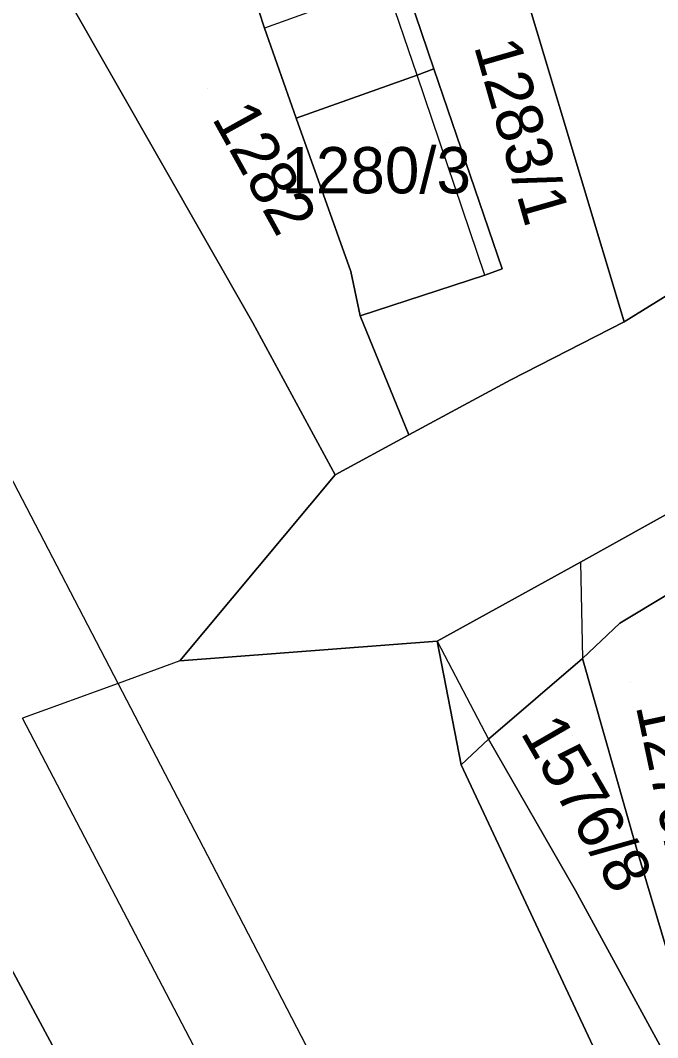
# Model space of a CAD drawing. Extents: x -263943 to -261149, y -1236934 to -1230686.
# Drawn here: x -263100.06 to -263072.54, y -1235359.02 to -1235315.1 of the extents above; entities that cross this region are included whole.
import ezdxf

# ---------------------------------------------------------------- set-up
doc = ezdxf.new("R2010")
doc.units = 0
for name, color, linetype in [('body_kn', 7, 'Continuous'), ('kladpar_druhypozemkov', 7, 'Continuous'), ('kladpar_hranice', 7, 'Continuous'), ('kladpar_parcelnecisla', 7, 'Continuous'), ('kladpar_plochy', 7, 'Continuous'), ('zappar_hrandruhpozemk', 7, 'Continuous'), ('zuob_linie', 7, 'Continuous'), ('zuob_plochy', 7, 'Continuous')]:
    doc.layers.add(name, color=color, linetype=linetype)

msp = doc.modelspace()

# ---------------------------------------------------------------- linework, layer by layer
at = {"layer": 'body_kn'}
for p, q in [((-263089.52, -1235315.44), (-263089.52, -1235315.44)), ((-263082.2, -1235317.2), (-263082.2, -1235317.2)), ((-263082.93, -1235317.46), (-263082.93, -1235317.46)), ((-263082.93, -1235317.46), (-263082.93, -1235317.46)), ((-263088.15, -1235319.32), (-263088.15, -1235319.32)), ((-263085.79, -1235325.94), (-263085.79, -1235325.94)), ((-263080.01, -1235326.1), (-263080.01, -1235326.1)), ((-263080.01, -1235326.1), (-263080.01, -1235326.1)), ((-263079.26, -1235325.83), (-263079.26, -1235325.83)), ((-263085.38, -1235327.86), (-263085.38, -1235327.86)), ((-263085.38, -1235327.86), (-263085.38, -1235327.86)), ((-263090.02, -1235328.16), (-263090.02, -1235328.16)), ((-263073.99, -1235328.12), (-263073.99, -1235328.12)), ((-263078.88, -1235330.62), (-263078.88, -1235330.62)), ((-263083.29, -1235333), (-263083.29, -1235333)), ((-263086.47, -1235334.72), (-263086.47, -1235334.72)), ((-263075.87, -1235338.5), (-263075.87, -1235338.5)), ((-263075.87, -1235338.5), (-263075.87, -1235338.5)), ((-263074.17, -1235341.13), (-263074.17, -1235341.13)), ((-263082.06, -1235341.9), (-263082.06, -1235341.9)), ((-263082.06, -1235341.9), (-263082.06, -1235341.9)), ((-263093.18, -1235342.76), (-263093.18, -1235342.76)), ((-263093.18, -1235342.76), (-263093.18, -1235342.76)), ((-263075.78, -1235342.65), (-263075.78, -1235342.65)), ((-263095.84, -1235343.73), (-263095.84, -1235343.73)), ((-263099.97, -1235345.23), (-263099.97, -1235345.23)), ((-263079.85, -1235346.14), (-263079.85, -1235346.14)), ((-263081.03, -1235347.24), (-263081.03, -1235347.24)), ((-263073.47, -1235350.8), (-263073.47, -1235350.8)), ((-263091.04, -1235352.94), (-263091.04, -1235352.94)), ((-263076.09, -1235352.67), (-263076.09, -1235352.67))]:
    msp.add_line(p, q, dxfattribs=at)
at = {"layer": 'kladpar_druhypozemkov'}
for p, q in [((-263091.98, -1235318.04), (-263091.98, -1235318.04)), ((-263084.16, -1235320.38), (-263084.16, -1235320.38)), ((-263073.71, -1235343.7), (-263073.71, -1235343.7)), ((-263076.2, -1235345.99), (-263076.2, -1235345.99))]:
    msp.add_line(p, q, dxfattribs=at)
at = {"layer": 'kladpar_hranice'}
for points in [[(-263077.09, -1235287.59), (-263076.56, -1235293.44), (-263074.42, -1235303.12), (-263073.23, -1235307.78), (-263072.2, -1235311.94), (-263069.77, -1235321.89), (-263069.63, -1235322.46), (-263068.94, -1235325), (-263073.99, -1235328.12), (-263079.65, -1235309.28), (-263080.46, -1235306.96), (-263081.25, -1235307.15), (-263082.57, -1235302.45), (-263083.29, -1235297.53), (-263085.04, -1235281.06), (-263090.03, -1235232.8), (-263085.63, -1235231.02), (-263083.86, -1235245.51), (-263080.52, -1235267.91), (-263079.05, -1235278.51), (-263078.71, -1235279.36), (-263077.09, -1235287.59)], [(-263084.33, -1235386.02), (-263092.6, -1235370.67), (-263114.1, -1235330.65), (-263154.86, -1235252.14), (-263135, -1235241.46), (-263131.58, -1235247.32), (-263132.26, -1235249.27), (-263123.99, -1235266.41), (-263114.45, -1235287.03), (-263111.22, -1235285.16), (-263110.88, -1235284.9), (-263110.76, -1235285.15), (-263108.52, -1235292.62), (-263105.46, -1235299.71), (-263105.01, -1235300.75), (-263098.44, -1235313.33), (-263098.03, -1235314.13), (-263090.02, -1235328.16), (-263086.47, -1235334.72), (-263093.18, -1235342.76), (-263082.06, -1235341.9), (-263081.03, -1235347.24), (-263069.42, -1235372), (-263054.3, -1235404.13)], [(-263041.79, -1235466.37), (-263025.92, -1235496.03), (-263030.89, -1235499.77), (-263058.84, -1235445.87), (-263080.62, -1235404.51), (-263088.73, -1235388.15), (-263096.84, -1235372.8), (-263103.47, -1235359.28), (-263105.53, -1235350.52), (-263110.25, -1235341.59), (-263147.65, -1235267.64), (-263149.26, -1235264.52), (-263156.45, -1235250.58), (-263154.86, -1235252.14), (-263114.1, -1235330.65), (-263092.6, -1235370.67), (-263084.33, -1235386.02), (-263075.96, -1235402.38), (-263064.6, -1235424), (-263041.79, -1235466.37)], [(-263083.53, -1235313.28), (-263082.2, -1235317.2), (-263082.93, -1235317.46), (-263088.15, -1235319.32), (-263089.52, -1235315.44), (-263090.99, -1235310.94), (-263085.78, -1235309.1), (-263085.01, -1235308.83), (-263084.42, -1235310.59), (-263083.53, -1235313.28)], [(-263085.38, -1235327.86), (-263080.01, -1235326.1), (-263079.26, -1235325.83), (-263082.2, -1235317.2), (-263083.53, -1235313.28), (-263084.42, -1235310.59), (-263079.65, -1235309.28), (-263073.99, -1235328.12), (-263078.88, -1235330.62), (-263083.29, -1235333), (-263085.38, -1235327.86)], [(-263085.38, -1235327.86), (-263083.29, -1235333), (-263086.47, -1235334.72), (-263090.02, -1235328.16), (-263098.03, -1235314.13), (-263098.44, -1235313.33), (-263091.27, -1235310.08), (-263090.99, -1235310.94), (-263089.52, -1235315.44), (-263088.15, -1235319.32), (-263085.79, -1235325.94), (-263085.38, -1235327.86)], [(-263033.14, -1235316.65), (-263036.95, -1235317.16), (-263046.37, -1235319.04), (-263046.88, -1235318.78), (-263048.67, -1235318.7), (-263051.72, -1235319.21), (-263051.21, -1235322.01), (-263055.7, -1235322.7), (-263062.91, -1235326.69), (-263067.91, -1235329.5), (-263066.72, -1235333.4), (-263075.87, -1235338.5), (-263082.06, -1235341.9), (-263093.18, -1235342.76), (-263086.47, -1235334.72), (-263083.29, -1235333), (-263078.88, -1235330.62), (-263073.99, -1235328.12), (-263068.94, -1235325), (-263069.63, -1235322.46), (-263061.48, -1235320.5), (-263059.37, -1235316.93), (-263052.49, -1235315.48), (-263052.49, -1235315.06)], [(-263080.01, -1235326.1), (-263085.38, -1235327.86), (-263085.79, -1235325.94), (-263088.15, -1235319.32), (-263082.93, -1235317.46), (-263082.2, -1235317.2), (-263079.26, -1235325.83), (-263080.01, -1235326.1)], [(-263032.6, -1235328.95), (-263051.35, -1235332.53), (-263072.05, -1235339.85), (-263074.17, -1235341.13), (-263075.78, -1235342.65), (-263079.85, -1235346.14), (-263081.03, -1235347.24), (-263082.06, -1235341.9), (-263075.87, -1235338.5), (-263066.72, -1235333.4), (-263061.97, -1235330.68), (-263054.67, -1235328.46), (-263050.17, -1235327.78), (-263046.1, -1235326.93), (-263043.64, -1235326.5), (-263035.58, -1235324.54), (-263032.27, -1235324.28)], [(-263071.08, -1235355.55), (-263071.93, -1235355.97), (-263073.47, -1235350.8), (-263075.78, -1235342.65), (-263074.17, -1235341.13), (-263072.05, -1235339.85), (-263051.35, -1235332.53)], [(-263065.6, -1235371.23), (-263071.32, -1235361.4), (-263076.09, -1235352.67), (-263079.85, -1235346.14), (-263075.78, -1235342.65), (-263073.47, -1235350.8), (-263071.93, -1235355.97), (-263065.6, -1235371.23)], [(-263054.3, -1235404.13), (-263069.42, -1235372), (-263081.03, -1235347.24), (-263079.85, -1235346.14), (-263076.09, -1235352.67), (-263071.32, -1235361.4), (-263065.6, -1235371.23), (-263062.02, -1235377.85), (-263061.17, -1235379.37), (-263056.98, -1235387.43)]]:
    msp.add_lwpolyline(points, dxfattribs=at)
at = {"layer": 'kladpar_plochy'}
for points in [[(-263077.09, -1235287.59), (-263076.56, -1235293.44), (-263074.42, -1235303.12), (-263073.23, -1235307.78), (-263072.2, -1235311.94), (-263069.77, -1235321.89), (-263069.63, -1235322.46), (-263068.94, -1235325), (-263073.99, -1235328.12), (-263079.65, -1235309.28), (-263080.46, -1235306.96), (-263081.25, -1235307.15), (-263082.57, -1235302.45), (-263083.29, -1235297.53), (-263085.04, -1235281.06), (-263090.03, -1235232.8), (-263085.63, -1235231.02), (-263083.86, -1235245.51), (-263080.52, -1235267.91), (-263079.05, -1235278.51), (-263078.71, -1235279.36)], [(-263041.79, -1235466.37), (-263025.92, -1235496.03), (-263030.89, -1235499.77), (-263058.84, -1235445.87), (-263080.62, -1235404.51), (-263088.73, -1235388.15), (-263096.84, -1235372.8), (-263103.47, -1235359.28), (-263105.53, -1235350.52), (-263110.25, -1235341.59), (-263147.65, -1235267.64), (-263149.26, -1235264.52), (-263156.45, -1235250.58), (-263154.86, -1235252.14), (-263114.1, -1235330.65), (-263092.6, -1235370.67), (-263084.33, -1235386.02), (-263075.96, -1235402.38), (-263064.6, -1235424)], [(-263083.53, -1235313.28), (-263082.2, -1235317.2), (-263082.93, -1235317.46), (-263088.15, -1235319.32), (-263089.52, -1235315.44), (-263090.99, -1235310.94), (-263085.78, -1235309.1), (-263085.01, -1235308.83), (-263084.42, -1235310.59)], [(-263085.38, -1235327.86), (-263080.01, -1235326.1), (-263079.26, -1235325.83), (-263082.2, -1235317.2), (-263083.53, -1235313.28), (-263084.42, -1235310.59), (-263079.65, -1235309.28), (-263073.99, -1235328.12), (-263078.88, -1235330.62), (-263083.29, -1235333)], [(-263085.38, -1235327.86), (-263083.29, -1235333), (-263086.47, -1235334.72), (-263090.02, -1235328.16), (-263098.03, -1235314.13), (-263098.44, -1235313.33), (-263091.27, -1235310.08), (-263090.99, -1235310.94), (-263089.52, -1235315.44), (-263088.15, -1235319.32), (-263085.79, -1235325.94)], [(-263080.01, -1235326.1), (-263085.38, -1235327.86), (-263085.79, -1235325.94), (-263088.15, -1235319.32), (-263082.93, -1235317.46), (-263082.2, -1235317.2), (-263079.26, -1235325.83)], [(-263071.08, -1235355.55), (-263071.93, -1235355.97), (-263073.47, -1235350.8), (-263075.78, -1235342.65), (-263074.17, -1235341.13), (-263072.05, -1235339.85), (-263051.35, -1235332.53), (-263071.98, -1235340.63), (-263071.78, -1235344.43), (-263069.6, -1235348.83), (-263069.31, -1235349.43), (-263068.42, -1235351.61), (-263067.6, -1235353.73)], [(-263065.6, -1235371.23), (-263071.32, -1235361.4), (-263076.09, -1235352.67), (-263079.85, -1235346.14), (-263075.78, -1235342.65), (-263073.47, -1235350.8), (-263071.93, -1235355.97)]]:
    msp.add_lwpolyline(points, close=True, dxfattribs=at)
for points in [[(-263084.33, -1235386.02), (-263092.6, -1235370.67), (-263114.1, -1235330.65), (-263154.86, -1235252.14), (-263135, -1235241.46), (-263131.58, -1235247.32), (-263132.26, -1235249.27), (-263123.99, -1235266.41), (-263114.45, -1235287.03), (-263111.22, -1235285.16), (-263110.88, -1235284.9), (-263110.76, -1235285.15), (-263108.52, -1235292.62), (-263105.46, -1235299.71), (-263105.01, -1235300.75), (-263098.44, -1235313.33), (-263098.03, -1235314.13), (-263090.02, -1235328.16), (-263086.47, -1235334.72), (-263093.18, -1235342.76), (-263082.06, -1235341.9), (-263081.03, -1235347.24), (-263069.42, -1235372), (-263054.3, -1235404.13)], [(-263033.14, -1235316.65), (-263036.95, -1235317.16), (-263046.37, -1235319.04), (-263046.88, -1235318.78), (-263048.67, -1235318.7), (-263051.72, -1235319.21), (-263051.21, -1235322.01), (-263055.7, -1235322.7), (-263062.91, -1235326.69), (-263067.91, -1235329.5), (-263066.72, -1235333.4), (-263075.87, -1235338.5), (-263082.06, -1235341.9), (-263093.18, -1235342.76), (-263086.47, -1235334.72), (-263083.29, -1235333), (-263078.88, -1235330.62), (-263073.99, -1235328.12), (-263068.94, -1235325), (-263069.63, -1235322.46), (-263061.48, -1235320.5), (-263059.37, -1235316.93), (-263052.49, -1235315.48), (-263052.49, -1235315.06)], [(-263032.6, -1235328.95), (-263051.35, -1235332.53), (-263072.05, -1235339.85), (-263074.17, -1235341.13), (-263075.78, -1235342.65), (-263079.85, -1235346.14), (-263081.03, -1235347.24), (-263082.06, -1235341.9), (-263075.87, -1235338.5), (-263066.72, -1235333.4), (-263061.97, -1235330.68), (-263054.67, -1235328.46), (-263050.17, -1235327.78), (-263046.1, -1235326.93), (-263043.64, -1235326.5), (-263035.58, -1235324.54), (-263032.27, -1235324.28)], [(-263054.3, -1235404.13), (-263069.42, -1235372), (-263081.03, -1235347.24), (-263079.85, -1235346.14), (-263076.09, -1235352.67), (-263071.32, -1235361.4), (-263065.6, -1235371.23), (-263062.02, -1235377.85), (-263061.17, -1235379.37), (-263056.98, -1235387.43)]]:
    msp.add_lwpolyline(points, dxfattribs=at)
at = {"layer": 'zappar_hrandruhpozemk'}
for p, q in [((-263084.26, -1235313.54), (-263089.52, -1235315.44)), ((-263080.01, -1235326.1), (-263082.93, -1235317.46)), ((-263075.87, -1235338.5), (-263075.78, -1235342.65)), ((-263082.06, -1235341.9), (-263079.85, -1235346.14)), ((-263020.62, -1235497.03), (-263099.97, -1235345.23))]:
    msp.add_line(p, q, dxfattribs=at)
for points in [[(-263082.93, -1235317.46), (-263084.26, -1235313.54), (-263085.78, -1235309.1)], [(-263063.3, -1235406.52), (-263091.04, -1235352.94), (-263095.84, -1235343.73), (-263109.37, -1235317.74)], [(-263093.18, -1235342.76), (-263095.84, -1235343.73), (-263099.97, -1235345.23)]]:
    msp.add_lwpolyline(points, dxfattribs=at)
at = {"layer": 'zuob_linie'}
for points in [[(-263098.03, -1235314.13), (-263090.02, -1235328.16), (-263086.47, -1235334.72), (-263093.18, -1235342.76), (-263082.06, -1235341.9), (-263081.03, -1235347.24), (-263069.42, -1235372), (-263054.3, -1235404.13)], [(-263054.3, -1235404.13), (-263069.42, -1235372), (-263081.03, -1235347.24), (-263082.06, -1235341.9), (-263093.18, -1235342.76), (-263086.47, -1235334.72), (-263090.02, -1235328.16), (-263098.03, -1235314.13)]]:
    msp.add_lwpolyline(points, dxfattribs=at)
at = {"layer": 'zuob_plochy'}
for points in [[(-263098.03, -1235314.13), (-263090.02, -1235328.16), (-263086.47, -1235334.72), (-263093.18, -1235342.76), (-263082.06, -1235341.9), (-263081.03, -1235347.24), (-263069.42, -1235372), (-263054.3, -1235404.13)], [(-263054.3, -1235404.13), (-263069.42, -1235372), (-263081.03, -1235347.24), (-263082.06, -1235341.9), (-263093.18, -1235342.76), (-263086.47, -1235334.72), (-263090.02, -1235328.16), (-263098.03, -1235314.13)]]:
    msp.add_lwpolyline(points, dxfattribs=at)

# ---------------------------------------------------------------- texts
at = {"layer": 'kladpar_parcelnecisla'}
for s, rotation, p in [('1283/1', 286, (-263080.483, -1235316.209)), ('1282', 299, (-263091.813, -1235319.324)), ('1279/3', 282, (-263073.491, -1235344.706)), ('1576/8', 300, (-263078.492, -1235345.847))]:
    msp.add_text(s, height=2, rotation=rotation, dxfattribs=at).set_placement(p)
msp.add_text('1280/3', height=2, dxfattribs=at).set_placement((-263088.783, -1235322.57))

doc.saveas('drawing.dxf')
